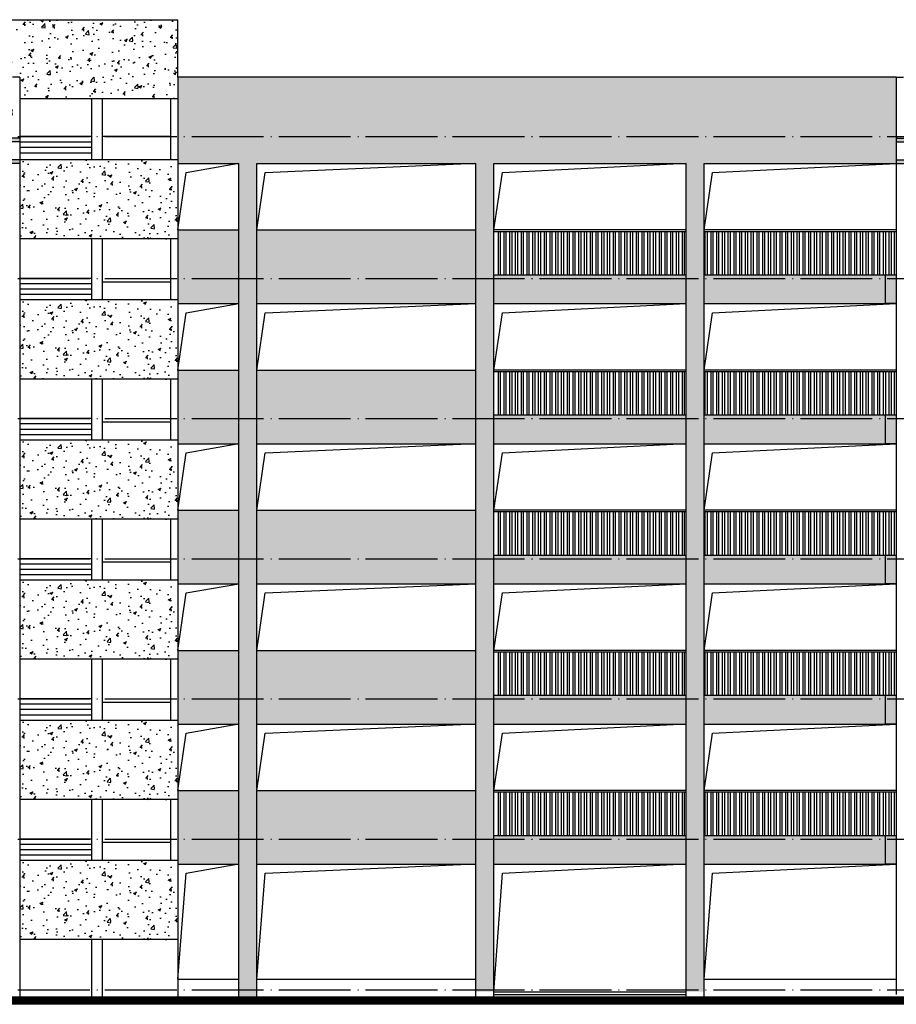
# Model space of a CAD drawing. Extents: x 1779708 to 7299578, y -1121471 to 88434.
# Tile 608 of 656: x 5646946 to 5671346, y -1005958 to -978558. Entities that reach past the tile are written whole.
import ezdxf

# ---------------------------------------------------------------- set-up
doc = ezdxf.new("R2010")
doc.units = 0
doc.header["$LTSCALE"] = 1000
doc.header["$MEASUREMENT"] = 0
doc.linetypes.add('DOTE', pattern=[2.42, 2, -0.2, 0.02, -0.2])
for name, color, linetype in [('DOTE', 1, 'DOTE'), ('SPACE', 7, 'CONTINUOUS'), ('WALL', 255, 'CONTINUOUS'), ('可见线', 6, 'CONTINUOUS'), ('栏杆', 6, 'CONTINUOUS'), ('立面填充图例白', 7, 'CONTINUOUS'), ('立面细线', 114, 'CONTINUOUS')]:
    doc.layers.add(name, color=color, linetype=linetype)
doc.styles.add('_TCH_SPACE', font='SIMPLEX', dxfattribs={"height": 5, "bigfont": 'GBCBIG'})
pattern_1 = [(50, (0, -3328.6), (819.83101, -71.725885), [85.725, -942.975]), (355, (0, -3328.6), (-158.59272, 859.75489), [68.58, -754.38]), (100.451, (68.3, -3334.6), (661.24126, 788.0251), [72.855, -801.405]), (46.1842, (0, -3100), (1219.85568, -189.19048), [128.5875, -1414.4625]), (96.6356, (101.7, -3115.8), (1068.31906, 1113.415), [109.2825, -1202.1075]), (351.184, (0, -3100), (1068.32073, 1113.41303), [102.87, -1131.57]), (21, (114.3, -3157.15), (682.26696, -460.19483), [85.725, -942.975]), (326, (114.3, -3157.15), (278.10913, 828.84585), [68.58, -754.38]), (71.4514, (171.16, -3195.5), (960.37421, 368.65286), [72.855, -801.405]), (37.5, (0, -3328.6), (13.898715, 380.497675), [0, -745.236, 0, -765.81, 0, -757.2375]), (7.5, (0, -3328.6), (300.68848, 450.812587), [0, -436.626, 0, -728.091, 0, -288.6075]), (327.5, (-254.9, -3328.6), (610.157678, -25.779348), [0, -285.75, 0, -891.54, 0, -1183.005]), (317.5, (-369.2, -3328.6), (666.581316, 114.41921), [0, -371.475, 0, -592.074, 0, -840.105])]

# ---------------------------------------------------------------- blocks, each defined once
blk = doc.blocks.new('A$C65B55DC4')
at = {"layer": '可见线'}
for points in [[(-6350, 100), (-11700, 100)], [(-500, 100), (-5850, 100)]]:
    blk.add_lwpolyline(points, dxfattribs=at)
at = {"layer": '栏杆'}
for p, q in [((6100, 1350), (0, 1350)), ((8300, 1350), (6600, 1350)), ((-6350, -700), (-11700, -700)), ((-500, -700), (-5850, -700)), ((6100, -700), (0, -700)), ((8300, -700), (6600, -700))]:
    blk.add_line(p, q, dxfattribs=at)
for points in [[(-11700, 1350), (-6350, 1350)], [(-11700, 1300), (-6350, 1300)], [(-11700, 1300), (-11700, 100)], [(-11640, 1300), (-11640, 100)], [(-11555, 1300), (-11555, 100)], [(-11495, 1300), (-11495, 100)], [(-11395, 1300), (-11395, 100)], [(-11335, 1300), (-11335, 100)], [(-11235, 1300), (-11235, 100)], [(-11175, 1300), (-11175, 100)], [(-11075, 1300), (-11075, 100)], [(-11015, 1300), (-11015, 100)], [(-10915, 1300), (-10915, 100)], [(-10855, 1300), (-10855, 100)], [(-10755, 1300), (-10755, 100)], [(-10695, 1300), (-10695, 100)], [(-10595, 1300), (-10595, 100)], [(-10535, 1300), (-10535, 100)], [(-10435, 1300), (-10435, 100)], [(-10375, 1300), (-10375, 100)], [(-10275, 1300), (-10275, 100)], [(-10215, 1300), (-10215, 100)], [(-10115, 1300), (-10115, 100)], [(-10055, 1300), (-10055, 100)], [(-9955, 1300), (-9955, 100)], [(-9895, 1300), (-9895, 100)], [(-9795, 1300), (-9795, 100)], [(-9735, 1300), (-9735, 100)], [(-9635, 1300), (-9635, 100)], [(-9575, 1300), (-9575, 100)], [(-9475, 1300), (-9475, 100)], [(-9415, 1300), (-9415, 100)], [(-9315, 1300), (-9315, 100)], [(-9255, 1300), (-9255, 100)], [(-9155, 1300), (-9155, 100)], [(-9095, 1300), (-9095, 100)], [(-8995, 1300), (-8995, 100)], [(-8935, 1300), (-8935, 100)], [(-8835, 1300), (-8835, 100)], [(-8775, 1300), (-8775, 100)], [(-8675, 1300), (-8675, 100)], [(-8615, 1300), (-8615, 100)], [(-8515, 1300), (-8515, 100)], [(-8455, 1300), (-8455, 100)], [(-8355, 1300), (-8355, 100)], [(-8295, 1300), (-8295, 100)], [(-8195, 1300), (-8195, 100)], [(-8135, 1300), (-8135, 100)], [(-8035, 1300), (-8035, 100)], [(-7975, 1300), (-7975, 100)], [(-7875, 1300), (-7875, 100)], [(-7815, 1300), (-7815, 100)], [(-7715, 1300), (-7715, 100)], [(-7655, 1300), (-7655, 100)], [(-7555, 1300), (-7555, 100)], [(-7495, 1300), (-7495, 100)], [(-7395, 1300), (-7395, 100)], [(-7335, 1300), (-7335, 100)], [(-7235, 1300), (-7235, 100)], [(-7175, 1300), (-7175, 100)], [(-7075, 1300), (-7075, 100)], [(-7015, 1300), (-7015, 100)], [(-6915, 1300), (-6915, 100)], [(-6855, 1300), (-6855, 100)], [(-6755, 1300), (-6755, 100)], [(-6695, 1300), (-6695, 100)], [(-6595, 1300), (-6595, 100)], [(-6535, 1300), (-6535, 100)], [(-6435, 1300), (-6435, 100)], [(-6375, 1300), (-6375, 100)], [(-5850, 1350), (-500, 1350)], [(-5850, 1300), (-500, 1300)], [(-5795, 1300), (-5795, 100)], [(-5735, 1300), (-5735, 100)], [(-5635, 1300), (-5635, 100)], [(-5575, 1300), (-5575, 100)], [(-5475, 1300), (-5475, 100)], [(-5415, 1300), (-5415, 100)], [(-5315, 1300), (-5315, 100)], [(-5255, 1300), (-5255, 100)], [(-5155, 1300), (-5155, 100)], [(-5095, 1300), (-5095, 100)], [(-4995, 1300), (-4995, 100)], [(-4935, 1300), (-4935, 100)], [(-4835, 1300), (-4835, 100)], [(-4775, 1300), (-4775, 100)], [(-4675, 1300), (-4675, 100)], [(-4615, 1300), (-4615, 100)], [(-4515, 1300), (-4515, 100)], [(-4455, 1300), (-4455, 100)], [(-4355, 1300), (-4355, 100)], [(-4295, 1300), (-4295, 100)], [(-4195, 1300), (-4195, 100)], [(-4135, 1300), (-4135, 100)], [(-4035, 1300), (-4035, 100)], [(-3975, 1300), (-3975, 100)], [(-3875, 1300), (-3875, 100)], [(-3815, 1300), (-3815, 100)], [(-3715, 1300), (-3715, 100)], [(-3655, 1300), (-3655, 100)], [(-3555, 1300), (-3555, 100)], [(-3495, 1300), (-3495, 100)], [(-3395, 1300), (-3395, 100)], [(-3335, 1300), (-3335, 100)], [(-3235, 1300), (-3235, 100)], [(-3175, 1300), (-3175, 100)], [(-3075, 1300), (-3075, 100)], [(-3015, 1300), (-3015, 100)], [(-2915, 1300), (-2915, 100)], [(-2855, 1300), (-2855, 100)], [(-2755, 1300), (-2755, 100)], [(-2695, 1300), (-2695, 100)], [(-2595, 1300), (-2595, 100)], [(-2535, 1300), (-2535, 100)], [(-2435, 1300), (-2435, 100)], [(-2375, 1300), (-2375, 100)], [(-2275, 1300), (-2275, 100)], [(-2215, 1300), (-2215, 100)], [(-2115, 1300), (-2115, 100)], [(-2055, 1300), (-2055, 100)], [(-1955, 1300), (-1955, 100)], [(-1895, 1300), (-1895, 100)], [(-1795, 1300), (-1795, 100)], [(-1735, 1300), (-1735, 100)], [(-1635, 1300), (-1635, 100)], [(-1575, 1300), (-1575, 100)], [(-1475, 1300), (-1475, 100)], [(-1415, 1300), (-1415, 100)], [(-1315, 1300), (-1315, 100)], [(-1255, 1300), (-1255, 100)], [(-1155, 1300), (-1155, 100)], [(-1095, 1300), (-1095, 100)], [(-995, 1300), (-995, 100)], [(-935, 1300), (-935, 100)], [(-835, 1300), (-835, 100)], [(-775, 1300), (-775, 100)], [(-675, 1300), (-675, 100)], [(-615, 1300), (-615, 100)]]:
    blk.add_lwpolyline(points, dxfattribs=at)

msp = doc.modelspace()

# ---------------------------------------------------------------- hatches: boundary and pattern name
at = {"layer": 'WALL'}
for points in [[(5646446.1, -981958.3), (5646446.1, -982558.3), (5646946.1, -982558.3), (5646946.1, -982458.3), (5646646.1, -982458.3), (5646646.1, -981958.3), (5646946.1, -981958.3), (5646946.1, -981858.3), (5633846.1, -981858.3), (5633846.1, -980708.3), (5632546.1, -980708.3), (5632546.1, -980808.3), (5633646.1, -980808.3), (5633646.1, -982508.3), (5632646.1, -982508.3), (5632646.1, -982608.3), (5633646.1, -982608.3), (5633646.1, -982708.3), (5633846.1, -982708.3), (5633846.1, -981958.3), (5643246.1, -981958.3), (5643246.1, -982708.3), (5643446.1, -982708.3), (5643446.1, -981958.3)], [(5675046.1, -981958.3), (5684446.1, -981958.3), (5684446.1, -982708.3), (5684646.1, -982708.3), (5684646.1, -982608.3), (5684946.1, -982608.3), (5685646.1, -982608.3), (5685646.1, -982508.3), (5684646.1, -982508.3), (5684646.1, -980808.3), (5685746.1, -980808.3), (5685746.1, -980708.3), (5684446.1, -980708.3), (5684446.1, -981858.3), (5671346.1, -981858.3), (5671346.1, -981958.3), (5671646.1, -981958.3), (5671646.1, -982458.3), (5671346.1, -982458.3), (5671346.1, -982558.3), (5671846.1, -982558.3), (5671846.1, -981958.3), (5674846.1, -981958.3), (5674846.1, -982708.3), (5675046.1, -982708.3)]]:
    msp.add_hatch(color=256, dxfattribs=at).paths.add_polyline_path(points)
at = {"layer": '立面填充图例白'}
h = msp.add_hatch(dxfattribs=at)
h.set_pattern_fill('AR-CONC', color=0, scale=450, style=0)
h.set_pattern_definition(pattern_1)
h.paths.add_polyline_path([(5646446.1, -978558.3), (5646446.1, -981808.3), (5646746.1, -981808.3), (5646746.1, -980158.3), (5646946.1, -980158.3), (5646946.1, -980758.3), (5651346.1, -980758.3), (5651346.1, -980158.3), (5651346.1, -978558.3)])
h = msp.add_hatch(dxfattribs=at)
h.set_pattern_fill('AR-CONC', color=0, scale=450, style=0)
h.set_pattern_definition(pattern_1)
h.paths.add_polyline_path([(5665496.1, -1005608.3), (5665996.1, -1005608.3), (5665996.1, -982558.3), (5671346.1, -982558.3), (5671346.1, -980158.3), (5651346.1, -980158.3), (5651346.1, -982558.3), (5653019, -982558.3), (5653046.1, -982553.5), (5653046.1, -1005758.3), (5653546.1, -1005758.3), (5653546.1, -982558.3), (5659537.5, -982558.3), (5659646.1, -982553.5), (5659646.1, -1005608.3), (5660146.1, -1005608.3), (5660146.1, -982558.3), (5665401.4, -982558.3), (5665496.1, -982553.5)])
h = msp.add_hatch(dxfattribs=at)
h.set_pattern_fill('AR-CONC', color=0, scale=450, style=0)
h.set_pattern_definition(pattern_1)
h.paths.add_polyline_path([(5651346.1, -984658.3), (5651346.1, -982558.3), (5651346.1, -982458.3), (5646946.1, -982458.3), (5646946.1, -982558.3), (5646946.1, -984658.3)])
h = msp.add_hatch(dxfattribs=at)
h.set_pattern_fill('AR-CONC', color=0, scale=450, style=0)
h.set_pattern_definition(pattern_1)
h.paths.add_polyline_path([(5653046.1, -986458.3), (5653046.1, -984408.3), (5651346.1, -984408.3), (5651346.1, -986458.3)])
h.paths.add_polyline_path([(5659646.1, -986458.3), (5659646.1, -984408.3), (5653546.1, -984408.3), (5653546.1, -986458.3)])
h.paths.add_polyline_path([(5665496.1, -986458.3), (5665496.1, -985658.3), (5660146.1, -985658.3), (5660146.1, -986458.3)])
h.paths.add_polyline_path([(5671346.1, -986458.3), (5671346.1, -985658.3), (5665996.1, -985658.3), (5665996.1, -986458.3)])
h = msp.add_hatch(dxfattribs=at)
h.set_pattern_fill('AR-CONC', color=0, scale=450, style=0)
h.set_pattern_definition([(50, (0, -7228.6), (819.83101, -71.725885), [85.725, -942.975]), (355, (0, -7228.6), (-158.59272, 859.75489), [68.58, -754.38]), (100.451, (68.3, -7234.6), (661.24126, 788.0251), [72.855, -801.405]), (46.1842, (0, -7000), (1219.85568, -189.19048), [128.5875, -1414.4625]), (96.6356, (101.7, -7015.8), (1068.31906, 1113.415), [109.2825, -1202.1075]), (351.184, (0, -7000), (1068.32073, 1113.41303), [102.87, -1131.57]), (21, (114.3, -7057.15), (682.26696, -460.19483), [85.725, -942.975]), (326, (114.3, -7057.15), (278.10913, 828.84585), [68.58, -754.38]), (71.4514, (171.16, -7095.5), (960.37421, 368.65286), [72.855, -801.405]), (37.5, (0, -7228.6), (13.898715, 380.497675), [0, -745.236, 0, -765.81, 0, -757.2375]), (7.5, (0, -7228.6), (300.68848, 450.812587), [0, -436.626, 0, -728.091, 0, -288.6075]), (327.5, (-254.9, -7228.6), (610.157678, -25.779348), [0, -285.75, 0, -891.54, 0, -1183.005]), (317.5, (-369.2, -7228.6), (666.581316, 114.41921), [0, -371.475, 0, -592.074, 0, -840.105])])
h.paths.add_polyline_path([(5651346.1, -988558.3), (5651346.1, -986458.3), (5651346.1, -986358.3), (5646946.1, -986358.3), (5646946.1, -986458.3), (5646946.1, -988558.3)])
h = msp.add_hatch(dxfattribs=at)
h.set_pattern_fill('AR-CONC', color=0, scale=450, style=0)
h.set_pattern_definition([(50, (0, -7228.6), (819.83101, -71.725885), [85.725, -942.975]), (355, (0, -7228.6), (-158.59272, 859.75489), [68.58, -754.38]), (100.451, (68.3, -7234.6), (661.24126, 788.0251), [72.855, -801.405]), (46.1842, (0, -7000), (1219.85568, -189.19048), [128.5875, -1414.4625]), (96.6356, (101.7, -7015.8), (1068.31906, 1113.415), [109.2825, -1202.1075]), (351.184, (0, -7000), (1068.32073, 1113.41303), [102.87, -1131.57]), (21, (114.3, -7057.15), (682.26696, -460.19483), [85.725, -942.975]), (326, (114.3, -7057.15), (278.10913, 828.84585), [68.58, -754.38]), (71.4514, (171.16, -7095.5), (960.37421, 368.65286), [72.855, -801.405]), (37.5, (0, -7228.6), (13.898715, 380.497675), [0, -745.236, 0, -765.81, 0, -757.2375]), (7.5, (0, -7228.6), (300.68848, 450.812587), [0, -436.626, 0, -728.091, 0, -288.6075]), (327.5, (-254.9, -7228.6), (610.157678, -25.779348), [0, -285.75, 0, -891.54, 0, -1183.005]), (317.5, (-369.2, -7228.6), (666.581316, 114.41921), [0, -371.475, 0, -592.074, 0, -840.105])])
h.paths.add_polyline_path([(5653046.1, -990353.5), (5653046.1, -988308.3), (5651346.1, -988308.3), (5651346.1, -990353.5)])
h.paths.add_polyline_path([(5659646.1, -990353.5), (5659646.1, -988308.3), (5653546.1, -988308.3), (5653546.1, -990353.5)])
h.paths.add_polyline_path([(5665496.1, -990353.5), (5665496.1, -989558.3), (5660146.1, -989558.3), (5660146.1, -990353.5)])
h.paths.add_polyline_path([(5671346.1, -990353.5), (5671346.1, -989558.3), (5665996.1, -989558.3), (5665996.1, -990353.5)])
h = msp.add_hatch(dxfattribs=at)
h.set_pattern_fill('AR-CONC', color=0, scale=450, style=0)
h.set_pattern_definition([(50, (0, -11128.6), (819.83101, -71.725885), [85.725, -942.975]), (355, (0, -11128.6), (-158.59272, 859.75489), [68.58, -754.38]), (100.451, (68.3, -11134.6), (661.24126, 788.0251), [72.855, -801.405]), (46.1842, (0, -10900), (1219.85568, -189.19048), [128.5875, -1414.4625]), (96.6356, (101.7, -10915.8), (1068.31906, 1113.415), [109.2825, -1202.1075]), (351.184, (0, -10900), (1068.32073, 1113.41303), [102.87, -1131.57]), (21, (114.3, -10957.15), (682.26696, -460.19483), [85.725, -942.975]), (326, (114.3, -10957.15), (278.10913, 828.84585), [68.58, -754.38]), (71.4514, (171.16, -10995.5), (960.37421, 368.65286), [72.855, -801.405]), (37.5, (0, -11128.6), (13.898715, 380.497675), [0, -745.236, 0, -765.81, 0, -757.2375]), (7.5, (0, -11128.6), (300.68848, 450.812587), [0, -436.626, 0, -728.091, 0, -288.6075]), (327.5, (-254.9, -11128.6), (610.157678, -25.779348), [0, -285.75, 0, -891.54, 0, -1183.005]), (317.5, (-369.2, -11128.6), (666.581316, 114.41921), [0, -371.475, 0, -592.074, 0, -840.105])])
h.paths.add_polyline_path([(5651346.1, -992458.3), (5651346.1, -990358.3), (5651346.1, -990258.3), (5646946.1, -990258.3), (5646946.1, -990358.3), (5646946.1, -992458.3)])
h = msp.add_hatch(dxfattribs=at)
h.set_pattern_fill('AR-CONC', color=0, scale=450, style=0)
h.set_pattern_definition([(50, (0, -11128.6), (819.83101, -71.725885), [85.725, -942.975]), (355, (0, -11128.6), (-158.59272, 859.75489), [68.58, -754.38]), (100.451, (68.3, -11134.6), (661.24126, 788.0251), [72.855, -801.405]), (46.1842, (0, -10900), (1219.85568, -189.19048), [128.5875, -1414.4625]), (96.6356, (101.7, -10915.8), (1068.31906, 1113.415), [109.2825, -1202.1075]), (351.184, (0, -10900), (1068.32073, 1113.41303), [102.87, -1131.57]), (21, (114.3, -10957.15), (682.26696, -460.19483), [85.725, -942.975]), (326, (114.3, -10957.15), (278.10913, 828.84585), [68.58, -754.38]), (71.4514, (171.16, -10995.5), (960.37421, 368.65286), [72.855, -801.405]), (37.5, (0, -11128.6), (13.898715, 380.497675), [0, -745.236, 0, -765.81, 0, -757.2375]), (7.5, (0, -11128.6), (300.68848, 450.812587), [0, -436.626, 0, -728.091, 0, -288.6075]), (327.5, (-254.9, -11128.6), (610.157678, -25.779348), [0, -285.75, 0, -891.54, 0, -1183.005]), (317.5, (-369.2, -11128.6), (666.581316, 114.41921), [0, -371.475, 0, -592.074, 0, -840.105])])
h.paths.add_polyline_path([(5653046.1, -994253.5), (5653046.1, -992208.3), (5651346.1, -992208.3), (5651346.1, -994253.5)])
h.paths.add_polyline_path([(5659646.1, -994253.5), (5659646.1, -992208.3), (5653546.1, -992208.3), (5653546.1, -994253.5)])
h.paths.add_polyline_path([(5665496.1, -994253.5), (5665496.1, -993458.3), (5660146.1, -993458.3), (5660146.1, -994253.5)])
h.paths.add_polyline_path([(5671346.1, -994253.5), (5671346.1, -993458.3), (5665996.1, -993458.3), (5665996.1, -994253.5)])
h = msp.add_hatch(dxfattribs=at)
h.set_pattern_fill('AR-CONC', color=0, scale=450, style=0)
h.set_pattern_definition([(50, (0, -15028.6), (819.83101, -71.725885), [85.725, -942.975]), (355, (0, -15028.6), (-158.59272, 859.75489), [68.58, -754.38]), (100.451, (68.3, -15034.6), (661.24126, 788.0251), [72.855, -801.405]), (46.1842, (0, -14800), (1219.85568, -189.19048), [128.5875, -1414.4625]), (96.6356, (101.7, -14815.8), (1068.31906, 1113.415), [109.2825, -1202.1075]), (351.184, (0, -14800), (1068.32073, 1113.41303), [102.87, -1131.57]), (21, (114.3, -14857.15), (682.26696, -460.19483), [85.725, -942.975]), (326, (114.3, -14857.15), (278.10913, 828.84585), [68.58, -754.38]), (71.4514, (171.16, -14895.5), (960.37421, 368.65286), [72.855, -801.405]), (37.5, (0, -15028.6), (13.898715, 380.497675), [0, -745.236, 0, -765.81, 0, -757.2375]), (7.5, (0, -15028.6), (300.68848, 450.812587), [0, -436.626, 0, -728.091, 0, -288.6075]), (327.5, (-254.9, -15028.6), (610.157678, -25.779348), [0, -285.75, 0, -891.54, 0, -1183.005]), (317.5, (-369.2, -15028.6), (666.581316, 114.41921), [0, -371.475, 0, -592.074, 0, -840.105])])
h.paths.add_polyline_path([(5651346.1, -996358.3), (5651346.1, -994258.3), (5651346.1, -994158.3), (5646946.1, -994158.3), (5646946.1, -994258.3), (5646946.1, -996358.3)])
h = msp.add_hatch(dxfattribs=at)
h.set_pattern_fill('AR-CONC', color=0, scale=450, style=0)
h.set_pattern_definition([(50, (0, -15028.6), (819.83101, -71.725885), [85.725, -942.975]), (355, (0, -15028.6), (-158.59272, 859.75489), [68.58, -754.38]), (100.451, (68.3, -15034.6), (661.24126, 788.0251), [72.855, -801.405]), (46.1842, (0, -14800), (1219.85568, -189.19048), [128.5875, -1414.4625]), (96.6356, (101.7, -14815.8), (1068.31906, 1113.415), [109.2825, -1202.1075]), (351.184, (0, -14800), (1068.32073, 1113.41303), [102.87, -1131.57]), (21, (114.3, -14857.15), (682.26696, -460.19483), [85.725, -942.975]), (326, (114.3, -14857.15), (278.10913, 828.84585), [68.58, -754.38]), (71.4514, (171.16, -14895.5), (960.37421, 368.65286), [72.855, -801.405]), (37.5, (0, -15028.6), (13.898715, 380.497675), [0, -745.236, 0, -765.81, 0, -757.2375]), (7.5, (0, -15028.6), (300.68848, 450.812587), [0, -436.626, 0, -728.091, 0, -288.6075]), (327.5, (-254.9, -15028.6), (610.157678, -25.779348), [0, -285.75, 0, -891.54, 0, -1183.005]), (317.5, (-369.2, -15028.6), (666.581316, 114.41921), [0, -371.475, 0, -592.074, 0, -840.105])])
h.paths.add_polyline_path([(5653046.1, -998153.5), (5653046.1, -996108.3), (5651346.1, -996108.3), (5651346.1, -998153.5)])
h.paths.add_polyline_path([(5659646.1, -998153.5), (5659646.1, -996108.3), (5653546.1, -996108.3), (5653546.1, -998153.5)])
h.paths.add_polyline_path([(5665496.1, -998153.5), (5665496.1, -997358.3), (5660146.1, -997358.3), (5660146.1, -998153.5)])
h.paths.add_polyline_path([(5671346.1, -998153.5), (5671346.1, -997358.3), (5665996.1, -997358.3), (5665996.1, -998153.5)])
h = msp.add_hatch(dxfattribs=at)
h.set_pattern_fill('AR-CONC', color=0, scale=450, style=0)
h.set_pattern_definition([(50, (0, -18928.6), (819.83101, -71.725885), [85.725, -942.975]), (355, (0, -18928.6), (-158.59272, 859.75489), [68.58, -754.38]), (100.451, (68.3, -18934.6), (661.24126, 788.0251), [72.855, -801.405]), (46.1842, (0, -18700), (1219.85568, -189.19048), [128.5875, -1414.4625]), (96.6356, (101.7, -18715.8), (1068.31906, 1113.415), [109.2825, -1202.1075]), (351.184, (0, -18700), (1068.32073, 1113.41303), [102.87, -1131.57]), (21, (114.3, -18757.15), (682.26696, -460.19483), [85.725, -942.975]), (326, (114.3, -18757.15), (278.10913, 828.84585), [68.58, -754.38]), (71.4514, (171.16, -18795.5), (960.37421, 368.65286), [72.855, -801.405]), (37.5, (0, -18928.6), (13.898715, 380.497675), [0, -745.236, 0, -765.81, 0, -757.2375]), (7.5, (0, -18928.6), (300.68848, 450.812587), [0, -436.626, 0, -728.091, 0, -288.6075]), (327.5, (-254.9, -18928.6), (610.157678, -25.779348), [0, -285.75, 0, -891.54, 0, -1183.005]), (317.5, (-369.2, -18928.6), (666.581316, 114.41921), [0, -371.475, 0, -592.074, 0, -840.105])])
h.paths.add_polyline_path([(5651346.1, -1000258.3), (5651346.1, -998158.3), (5651346.1, -998058.3), (5646946.1, -998058.3), (5646946.1, -998158.3), (5646946.1, -1000258.3)])
h = msp.add_hatch(dxfattribs=at)
h.set_pattern_fill('AR-CONC', color=0, scale=450, style=0)
h.set_pattern_definition([(50, (-1e-07, -18928.6), (819.83101, -71.725885), [85.725, -942.975]), (355, (-1e-07, -18928.6), (-158.59272, 859.75489), [68.58, -754.38]), (100.451, (68.3, -18934.6), (661.24126, 788.0251), [72.855, -801.405]), (46.1842, (-1e-07, -18700), (1219.85568, -189.19048), [128.5875, -1414.4625]), (96.6356, (101.7, -18715.8), (1068.31906, 1113.415), [109.2825, -1202.1075]), (351.184, (-1e-07, -18700), (1068.32073, 1113.41303), [102.87, -1131.57]), (21, (114.3, -18757.15), (682.26696, -460.19483), [85.725, -942.975]), (326, (114.3, -18757.15), (278.10913, 828.84585), [68.58, -754.38]), (71.4514, (171.16, -18795.5), (960.37421, 368.65286), [72.855, -801.405]), (37.5, (-1e-07, -18928.6), (13.898715, 380.497675), [0, -745.236, 0, -765.81, 0, -757.2375]), (7.5, (-1e-07, -18928.6), (300.68848, 450.812587), [0, -436.626, 0, -728.091, 0, -288.6075]), (327.5, (-254.9, -18928.6), (610.157678, -25.779348), [0, -285.75, 0, -891.54, 0, -1183.005]), (317.5, (-369.2, -18928.6), (666.581316, 114.41921), [0, -371.475, 0, -592.074, 0, -840.105])])
h.paths.add_polyline_path([(5653046.1, -1002053.5), (5653046.1, -1000008.3), (5651346.1, -1000008.3), (5651346.1, -1002053.5)])
h.paths.add_polyline_path([(5659646.1, -1002053.5), (5659646.1, -1000008.3), (5653546.1, -1000008.3), (5653546.1, -1002053.5)])
h.paths.add_polyline_path([(5665496.1, -1002053.5), (5665496.1, -1001258.3), (5660146.1, -1001258.3), (5660146.1, -1002053.5)])
h.paths.add_polyline_path([(5671346.1, -1002053.5), (5671346.1, -1001258.3), (5665996.1, -1001258.3), (5665996.1, -1002053.5)])
h = msp.add_hatch(dxfattribs=at)
h.set_pattern_fill('AR-CONC', color=0, scale=450, style=0)
h.set_pattern_definition([(50, (0, -22828.6), (819.83101, -71.725885), [85.725, -942.975]), (355, (0, -22828.6), (-158.59272, 859.75489), [68.58, -754.38]), (100.451, (68.3, -22834.6), (661.24126, 788.0251), [72.855, -801.405]), (46.1842, (0, -22600), (1219.85568, -189.19048), [128.5875, -1414.4625]), (96.6356, (101.7, -22615.8), (1068.31906, 1113.415), [109.2825, -1202.1075]), (351.184, (0, -22600), (1068.32073, 1113.41303), [102.87, -1131.57]), (21, (114.3, -22657.15), (682.26696, -460.19483), [85.725, -942.975]), (326, (114.3, -22657.15), (278.10913, 828.84585), [68.58, -754.38]), (71.4514, (171.16, -22695.5), (960.37421, 368.65286), [72.855, -801.405]), (37.5, (0, -22828.6), (13.898715, 380.497675), [0, -745.236, 0, -765.81, 0, -757.2375]), (7.5, (0, -22828.6), (300.68848, 450.812587), [0, -436.626, 0, -728.091, 0, -288.6075]), (327.5, (-254.9, -22828.6), (610.157678, -25.779348), [0, -285.75, 0, -891.54, 0, -1183.005]), (317.5, (-369.2, -22828.6), (666.581316, 114.41921), [0, -371.475, 0, -592.074, 0, -840.105])])
h.paths.add_polyline_path([(5651346.1, -1004158.3), (5651346.1, -1002058.3), (5651346.1, -1001958.3), (5646946.1, -1001958.3), (5646946.1, -1002058.3), (5646946.1, -1004158.3)])

# ---------------------------------------------------------------- linework, layer by layer
at = {"layer": 'DOTE'}
for p, q in [((5627535.8, -981808.3), (5777756.3, -981808.3)), ((5627535.8, -985758.3), (5777756.3, -985758.3)), ((5627535.8, -989658.3), (5777756.3, -989658.3)), ((5627535.8, -993558.3), (5777756.3, -993558.3)), ((5627535.8, -997458.3), (5777756.3, -997458.3)), ((5627535.8, -1001358.3), (5777756.3, -1001358.3)), ((5627535.8, -1005558.3), (5777756.3, -1005558.3)), ((5627535.8, -1005758.3), (5777756.3, -1005758.3)), ((5627535.8, -1005758.3), (5777756.3, -1005758.3))]:
    msp.add_line(p, q, dxfattribs=at)
at = {"layer": 'WALL'}
for p, q in [((5646946.1, -980158.3), (5646746.1, -980158.3)), ((5646946.1, -980158.3), (5646946.1, -982558.3)), ((5671346.1, -980158.3), (5671346.1, -982558.3)), ((5671346.1, -980158.3), (5671546.1, -980158.3)), ((5646946.1, -981858.3), (5633846.1, -981858.3)), ((5646946.1, -981958.3), (5646646.1, -981958.3)), ((5671346.1, -981858.3), (5684446.1, -981858.3)), ((5671346.1, -981958.3), (5671646.1, -981958.3)), ((5646946.1, -982458.3), (5646646.1, -982458.3)), ((5671346.1, -982458.3), (5671646.1, -982458.3)), ((5671646.1, -1005758.3), (5646646.1, -1005758.3)), ((5671646.1, -1005958.3), (5646646.1, -1005958.3))]:
    msp.add_line(p, q, dxfattribs=at)
for points in [[(5646946.1, -982558.3), (5646446.1, -982558.3), (5646446.1, -981958.3)], [(5671346.1, -982558.3), (5671846.1, -982558.3), (5671846.1, -981958.3)]]:
    msp.add_lwpolyline(points, dxfattribs=at)
at = {"layer": '可见线'}
for p, q in [((5671046.1, -986458.3), (5671046.1, -985658.3)), ((5671346.1, -986458.3), (5671046.1, -986458.3)), ((5671046.1, -990358.3), (5671046.1, -989558.3)), ((5671346.1, -990358.3), (5671046.1, -990358.3)), ((5671046.1, -994258.3), (5671046.1, -993458.3)), ((5671346.1, -994258.3), (5671046.1, -994258.3)), ((5671046.1, -998158.3), (5671046.1, -997358.3)), ((5671346.1, -998158.3), (5671046.1, -998158.3)), ((5671046.1, -1002058.3), (5671046.1, -1001258.3)), ((5671346.1, -1002058.3), (5671046.1, -1002058.3))]:
    msp.add_line(p, q, dxfattribs=at)
at = {"layer": '可见线', "const_width": 200}
msp.add_lwpolyline([(5646646.1, -1005858.3), (5671646.1, -1005858.3)], dxfattribs=at)
at = {"layer": '可见线'}
msp.add_lwpolyline([(5646646.1, -1005758.3), (5671646.1, -1005758.3)], dxfattribs=at)
at = {"layer": '栏杆'}
for p, q in [((5651346.1, -980158.3), (5651346.1, -978558.3)), ((5651346.1, -980158.3), (5651346.1, -982558.3)), ((5671346.1, -980158.3), (5651346.1, -980158.3)), ((5651346.1, -980758.3), (5646946.1, -980758.3)), ((5651346.1, -980758.3), (5646946.1, -980758.3)), ((5648946.1, -980758.3), (5648946.1, -982458.3)), ((5649246.1, -980758.3), (5649246.1, -982458.3)), ((5651146.1, -980758.3), (5651146.1, -982458.3)), ((5648946.1, -981808.3), (5646946.1, -981808.3)), ((5648946.1, -981962.2), (5646946.1, -981962.2)), ((5651146.1, -981808.3), (5649246.1, -981808.3)), ((5648946.1, -982116), (5646946.1, -982116)), ((5648946.1, -982269.9), (5646946.1, -982269.9)), ((5651346.1, -982458.3), (5646946.1, -982458.3)), ((5646946.1, -982558.3), (5646946.1, -1005758.3)), ((5651346.1, -982558.3), (5651346.1, -986558.3)), ((5651346.1, -982558.3), (5653046.1, -982558.3)), ((5653046.1, -1005758.3), (5653046.1, -982558.3)), ((5653546.1, -1005758.3), (5653546.1, -982558.3)), ((5653546.1, -982558.3), (5659646.1, -982558.3)), ((5659646.1, -1005758.3), (5659646.1, -982558.3)), ((5660146.1, -1005758.3), (5660146.1, -982558.3)), ((5660146.1, -982558.3), (5665496.1, -982558.3)), ((5665496.1, -1005758.3), (5665496.1, -982558.3)), ((5665996.1, -1005758.3), (5665996.1, -982558.3)), ((5665996.1, -982558.3), (5671346.1, -982558.3)), ((5671346.1, -982558.3), (5671346.1, -1005683.3)), ((5651346.1, -984658.3), (5646946.1, -984658.3)), ((5648946.1, -984658.3), (5648946.1, -986358.3)), ((5649246.1, -984658.3), (5649246.1, -986358.3)), ((5651146.1, -984658.3), (5651146.1, -986358.3)), ((5648946.1, -985758.3), (5646946.1, -985758.3)), ((5648946.1, -985908.3), (5646946.1, -985908.3)), ((5648946.1, -986058.3), (5646946.1, -986058.3)), ((5651146.1, -985858.3), (5649246.1, -985858.3)), ((5648946.1, -986208.3), (5646946.1, -986208.3)), ((5648946.1, -986358.3), (5646946.1, -986358.3)), ((5651346.1, -986358.3), (5646946.1, -986358.3)), ((5651346.1, -986558.3), (5651346.1, -990308.3)), ((5651346.1, -988558.3), (5646946.1, -988558.3)), ((5648946.1, -988558.3), (5648946.1, -990258.3)), ((5649246.1, -988558.3), (5649246.1, -990258.3)), ((5651146.1, -988558.3), (5651146.1, -990258.3)), ((5648946.1, -989658.3), (5646946.1, -989658.3)), ((5648946.1, -989808.3), (5646946.1, -989808.3)), ((5648946.1, -989958.3), (5646946.1, -989958.3)), ((5651146.1, -989758.3), (5649246.1, -989758.3)), ((5648946.1, -990108.3), (5646946.1, -990108.3)), ((5648946.1, -990258.3), (5646946.1, -990258.3)), ((5651346.1, -990258.3), (5646946.1, -990258.3)), ((5651346.1, -990308.3), (5651346.1, -994208.3)), ((5651346.1, -992458.3), (5646946.1, -992458.3)), ((5648946.1, -992458.3), (5648946.1, -994158.3)), ((5649246.1, -992458.3), (5649246.1, -994158.3)), ((5651146.1, -992458.3), (5651146.1, -994158.3)), ((5648946.1, -993558.3), (5646946.1, -993558.3)), ((5648946.1, -993708.3), (5646946.1, -993708.3)), ((5651146.1, -993658.3), (5649246.1, -993658.3)), ((5648946.1, -993858.3), (5646946.1, -993858.3)), ((5648946.1, -994008.3), (5646946.1, -994008.3)), ((5648946.1, -994158.3), (5646946.1, -994158.3)), ((5651346.1, -994158.3), (5646946.1, -994158.3)), ((5651346.1, -994208.3), (5651346.1, -998108.3)), ((5651346.1, -996358.3), (5646946.1, -996358.3)), ((5648946.1, -996358.3), (5648946.1, -998058.3)), ((5649246.1, -996358.3), (5649246.1, -998058.3)), ((5651146.1, -996358.3), (5651146.1, -998058.3)), ((5648946.1, -997458.3), (5646946.1, -997458.3)), ((5648946.1, -997608.3), (5646946.1, -997608.3)), ((5651146.1, -997558.3), (5649246.1, -997558.3)), ((5648946.1, -997758.3), (5646946.1, -997758.3)), ((5648946.1, -997908.3), (5646946.1, -997908.3)), ((5651346.1, -998058.3), (5646946.1, -998058.3)), ((5648946.1, -998058.3), (5646946.1, -998058.3)), ((5651346.1, -998108.3), (5651346.1, -1002008.3)), ((5651346.1, -1000258.3), (5646946.1, -1000258.3)), ((5648946.1, -1000258.3), (5648946.1, -1001958.3)), ((5649246.1, -1000258.3), (5649246.1, -1001958.3)), ((5651146.1, -1000258.3), (5651146.1, -1001958.3)), ((5648946.1, -1001358.3), (5646946.1, -1001358.3)), ((5651146.1, -1001458.3), (5649246.1, -1001458.3)), ((5648946.1, -1001508.3), (5646946.1, -1001508.3)), ((5648946.1, -1001658.3), (5646946.1, -1001658.3)), ((5648946.1, -1001808.3), (5646946.1, -1001808.3)), ((5651346.1, -1001958.3), (5646946.1, -1001958.3)), ((5651346.1, -1002008.3), (5651346.1, -1005758.3)), ((5651346.1, -1004158.3), (5646946.1, -1004158.3)), ((5648946.1, -1004158.3), (5648946.1, -1005758.3)), ((5649246.1, -1004158.3), (5649246.1, -1005758.3)), ((5651346.1, -1005258.3), (5653046.1, -1005258.3)), ((5653546.1, -1005258.3), (5659646.1, -1005258.3)), ((5665996.1, -1005258.3), (5671346.1, -1005258.3)), ((5660146.1, -1005608.3), (5665496.1, -1005608.3)), ((5660146.1, -1005683.3), (5665496.1, -1005683.3))]:
    msp.add_line(p, q, dxfattribs=at)
msp.add_lwpolyline([(5646446.1, -981808.3), (5646446.1, -978558.3), (5651346.1, -978558.3)], dxfattribs=at)
at = {"layer": '立面细线'}
for points in [[(5651346.1, -984408.3), (5651582.3, -982812.3), (5653046.1, -982553.5)], [(5653546.1, -984408.3), (5653782.3, -982812.3), (5659646.1, -982553.5)], [(5660146.1, -984408.3), (5660382.3, -982812.3), (5665496.1, -982553.5)], [(5665996.1, -984408.3), (5666232.3, -982812.3), (5671346.1, -982558.3)], [(5651346.1, -988308.3), (5651582.3, -986712.3), (5653046.1, -986453.5)], [(5653546.1, -988308.3), (5653782.3, -986712.3), (5659646.1, -986453.5)], [(5660146.1, -988308.3), (5660382.3, -986712.3), (5665496.1, -986453.5)], [(5665996.1, -988308.3), (5666232.3, -986712.3), (5671346.1, -986458.3)], [(5651346.1, -992208.3), (5651582.3, -990612.3), (5653046.1, -990353.5)], [(5653546.1, -992208.3), (5653782.3, -990612.3), (5659646.1, -990353.5)], [(5660146.1, -992208.3), (5660382.3, -990612.3), (5665496.1, -990353.5)], [(5665996.1, -992208.3), (5666232.3, -990612.3), (5671346.1, -990358.3)], [(5651346.1, -996108.3), (5651582.3, -994512.3), (5653046.1, -994253.5)], [(5653546.1, -996108.3), (5653782.3, -994512.3), (5659646.1, -994253.5)], [(5660146.1, -996108.3), (5660382.3, -994512.3), (5665496.1, -994253.5)], [(5665996.1, -996108.3), (5666232.3, -994512.3), (5671346.1, -994258.3)], [(5651346.1, -1000008.3), (5651582.3, -998412.3), (5653046.1, -998153.5)], [(5653546.1, -1000008.3), (5653782.3, -998412.3), (5659646.1, -998153.5)], [(5660146.1, -1000008.3), (5660382.3, -998412.3), (5665496.1, -998153.5)], [(5665996.1, -1000008.3), (5666232.3, -998412.3), (5671346.1, -998158.3)], [(5651346.1, -1005258.3), (5651582.3, -1002312.3), (5653046.1, -1002053.5)], [(5653546.1, -1005258.3), (5653782.3, -1002312.3), (5659646.1, -1002053.5)], [(5660146.1, -1005608.3), (5660382.3, -1002312.3), (5665496.1, -1002053.5)], [(5665996.1, -1005258.3), (5666232.3, -1002312.3), (5671346.1, -1002058.3)]]:
    msp.add_lwpolyline(points, dxfattribs=at)

# ---------------------------------------------------------------- block references
at = {"layer": '栏杆', "xscale": -1}
for p in [(5659646.1, -985758.3), (5659646.1, -989658.3), (5659646.1, -993558.3), (5659646.1, -997458.3), (5659646.1, -1001358.3), (5659646.1, -1001358.3)]:
    msp.add_blockref('A$C65B55DC4', p, dxfattribs=at)

# ---------------------------------------------------------------- texts
at = {"layer": 'SPACE', "style": '_TCH_SPACE'}
msp.add_text('上人屋面', height=600, dxfattribs=at).set_placement((5644065.1, -981445.3))

doc.saveas('drawing.dxf')
